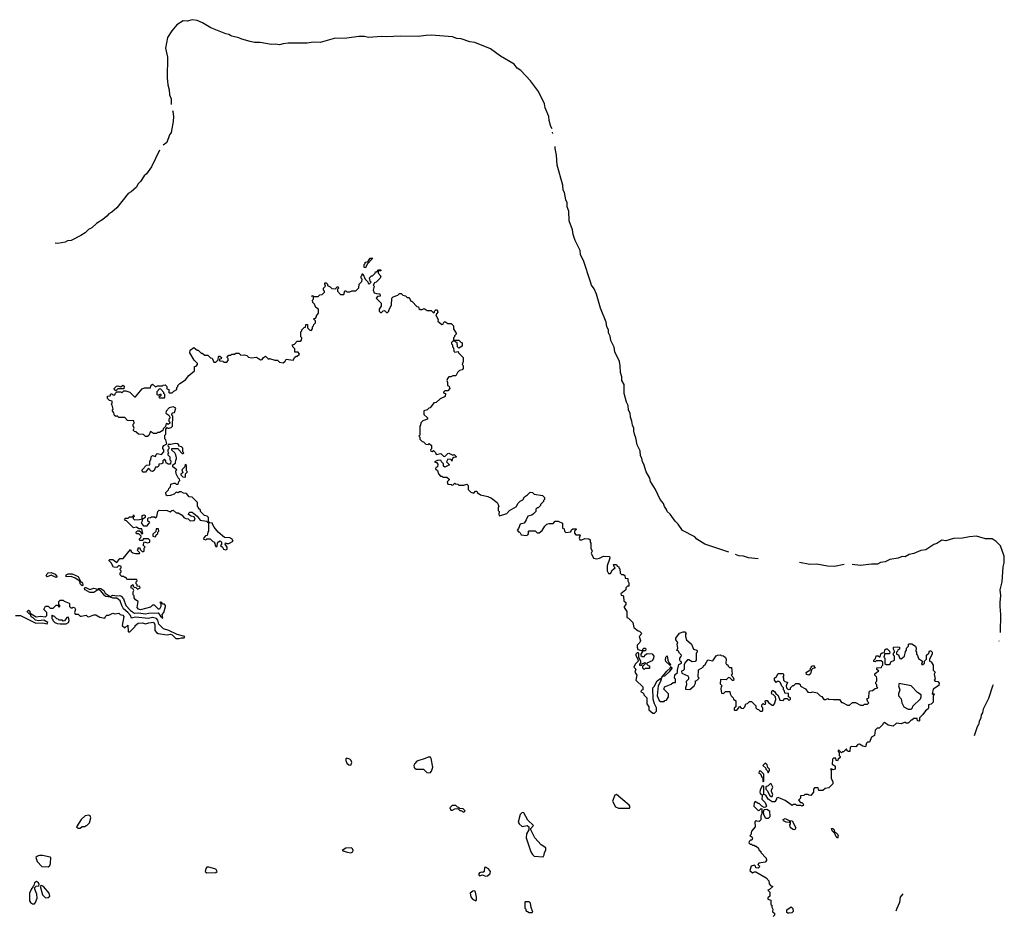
# Model space of a CAD drawing. Extents: x 2472589 to 2662339, y 701009 to 849030.
# Tile 304 of 406: x 2573966 to 2583896, y 795403 to 804432. Entities that reach past the tile are written whole.
import ezdxf

# ---------------------------------------------------------------- set-up
doc = ezdxf.new("R2010")
doc.units = 0

msp = doc.modelspace()

# ---------------------------------------------------------------- linework, layer by layer
at = {"layer": '0CON05XD'}
for points in [[(2579334.6, 803332.7), (2579322.2, 803355), (2579306.9, 803416.9), (2579302.6, 803455), (2579266.2, 803545), (2579260.3, 803585), (2579197, 803707), (2579117.2, 803817.2), (2579018.9, 803918.9), (2578984.6, 803944.6), (2578953, 803983), (2578815, 804064.3), (2578715, 804139.8), (2578555, 804202), (2578505, 804208.1), (2578419.8, 804239.8), (2578375, 804243.3), (2578329.8, 804259.8), (2578115, 804275.3), (2578065, 804272.9), (2577985, 804262.6), (2577805, 804264.8), (2577665, 804257.6), (2577615, 804264), (2577485, 804252.6), (2577445, 804262.2), (2577385, 804262.7), (2577265, 804245.2), (2577137, 804243), (2576995, 804202.6), (2576925, 804204.8), (2576865, 804195.3), (2576675, 804195.9), (2576625, 804190.2), (2576585, 804177.6), (2576545, 804184.5), (2576505, 804180.8), (2576392.1, 804202.1), (2576335, 804202.5), (2576291.9, 804211.9), (2576205, 804234.2), (2576175, 804249.7), (2576105, 804264.8), (2576091.1, 804273.3), (2576075.2, 804283.1), (2576045, 804288.9), (2575895, 804350.2), (2575810.8, 804400.8), (2575755, 804424), (2575705, 804431.9), (2575655, 804418.6), (2575615, 804418.9), (2575550.7, 804379.3), (2575499.8, 804320.2), (2575458.1, 804251.9), (2575438.3, 804145), (2575457.5, 804055), (2575454.8, 803844.8), (2575460.3, 803775), (2575473.4, 803725), (2575476, 803675), (2575493.4, 803635), (2575494.1, 803575.6)], [(2575506.5, 803517.7), (2575511.4, 803505), (2575516.4, 803455), (2575513.8, 803405), (2575493.7, 803295), (2575486, 803284.1), (2575478.3, 803271.9), (2575449.7, 803195), (2575412.1, 803167.6)], [(2579342.5, 803285.2), (2579340.3, 803298.6)], [(2575376.5, 803117.3), (2575295, 802949.5), (2575245, 802876.9), (2575222.3, 802857.7), (2575185, 802799.3), (2575158.8, 802775), (2575143.3, 802745), (2575089.6, 802695), (2575061.6, 802678.4), (2574945, 802536.7), (2574895, 802491.7), (2574864.8, 802475.2), (2574845, 802450), (2574805, 802419.1), (2574742.5, 802377.5), (2574694.6, 802335), (2574661.6, 802318.4), (2574625, 802282.5), (2574582, 802258), (2574485, 802206.7), (2574447.1, 802202.9), (2574425, 802189.5), (2574352.5, 802175), (2574323, 802180.3)], [(2581118.4, 799063.9), (2580875.6, 799145), (2580795, 799194.7), (2580775, 799217.1), (2580651.1, 799281.1), (2580607.4, 799347.4), (2580575, 799378), (2580526.5, 799446.5), (2580496.1, 799475), (2580490.6, 799495), (2580467.9, 799525), (2580458.6, 799555), (2580423.8, 799595), (2580379.5, 799695), (2580329.5, 799775), (2580320.6, 799810.6), (2580284.6, 799875.4), (2580261.2, 799951.2), (2580246.2, 799975), (2580241.8, 800011.8), (2580226.7, 800035), (2580223.2, 800085), (2580194.2, 800145), (2580181.6, 800215), (2580167.9, 800255), (2580158.4, 800285), (2580159.7, 800315), (2580145.3, 800345), (2580140.5, 800385), (2580125, 800424), (2580123.1, 800465), (2580106.3, 800495), (2580101.5, 800541.5), (2580086.2, 800575), (2580063.4, 800665), (2580061.6, 800755), (2580038.2, 800795), (2580040.3, 800830.3), (2580024.8, 800875), (2580023, 800943), (2580014.8, 800984.8), (2579969.2, 801085), (2579961.5, 801131.5), (2579927.6, 801197.6), (2579921.2, 801241.2), (2579905.3, 801275), (2579903.2, 801305), (2579886.2, 801335), (2579881.6, 801381.6), (2579822.1, 801525), (2579781.6, 801665), (2579758.7, 801718.7), (2579734.2, 801755), (2579718.8, 801798.8), (2579655.7, 801995.7), (2579622.5, 802065), (2579618.8, 802105), (2579568.4, 802205), (2579547.2, 802265), (2579542.6, 802315), (2579508.1, 802405), (2579502.9, 802502.9), (2579487.6, 802545), (2579487.2, 802587.2), (2579472.9, 802615), (2579460.2, 802690.2), (2579446.2, 802715), (2579442.2, 802762.2), (2579386.7, 802965), (2579381.4, 803065), (2579365.8, 803135), (2579365.5, 803154.4)], [(2577455, 801930), (2577440, 801935), (2577440, 801965), (2577450, 801975), (2577451.7, 801988.3), (2577478.3, 801991.7), (2577501.7, 802028.3), (2577528.3, 802028.3), (2577471.7, 801968.3), (2577455, 801930)], [(2576570, 800995), (2576585, 800980), (2576625, 800972.5), (2576645, 800990), (2576655, 801010), (2576725, 801000), (2576741.7, 801028.3), (2576755, 801040), (2576765, 801040), (2576788.3, 801061.7), (2576775, 801080), (2576741.7, 801081.7), (2576740, 801115), (2576720, 801135), (2576720, 801145), (2576710, 801155), (2576738.3, 801161.7), (2576765, 801190), (2576795, 801190), (2576808.3, 801201.7), (2576810, 801225), (2576800, 801235), (2576800, 801285), (2576810, 801295), (2576810, 801305), (2576835, 801330), (2576848.3, 801331.7), (2576851.7, 801358.3), (2576868.3, 801358.3), (2576870, 801325), (2576891.7, 801301.7), (2576905, 801300), (2576920, 801315), (2576920, 801335), (2576930, 801345), (2576931.7, 801358.3), (2576950, 801375), (2576950, 801395), (2576930, 801415), (2576948.3, 801421.7), (2576960, 801435), (2576960, 801445), (2576980, 801475), (2576980, 801515), (2576951.7, 801531.7), (2576940, 801565), (2576921.7, 801581.7), (2576920, 801605), (2576930, 801615), (2576930, 801640), (2576910, 801645), (2576925, 801650), (2576930, 801640), (2576975, 801642.5), (2576991.7, 801658.3), (2577015, 801660), (2577028.3, 801671.7), (2577040, 801685), (2577040, 801695), (2577030, 801705), (2577030, 801725), (2577050, 801745), (2577042.5, 801765), (2577045, 801780), (2577058.3, 801778.3), (2577070, 801765), (2577071.7, 801751.7), (2577098.3, 801738.3), (2577113, 801723), (2577155, 801720), (2577165, 801740), (2577178.3, 801738.3), (2577180, 801725), (2577170, 801715), (2577170, 801695), (2577201.7, 801661.7), (2577235, 801660), (2577245, 801700), (2577255, 801700), (2577265, 801690), (2577295, 801690), (2577315, 801700), (2577355, 801700), (2577385, 801730), (2577390, 801765), (2577417, 801793), (2577420, 801815), (2577410, 801825), (2577410, 801845), (2577420, 801855), (2577421.7, 801868.3), (2577428.3, 801868.3), (2577450, 801815), (2577478.3, 801788.3), (2577481.7, 801771.7), (2577495, 801770), (2577510, 801785), (2577500, 801795), (2577495, 801830), (2577515, 801850), (2577525, 801850), (2577550, 801875), (2577555, 801890), (2577568.3, 801891.7), (2577585, 801910), (2577605, 801910), (2577610, 801905), (2577605, 801900), (2577580, 801900), (2577580, 801875), (2577607, 801847), (2577602.5, 801825), (2577560, 801785), (2577545, 801780), (2577530, 801755), (2577540, 801745), (2577532.5, 801705), (2577540, 801680), (2577565, 801670), (2577597, 801667), (2577600, 801645), (2577575, 801640), (2577560, 801625), (2577598.3, 801588.3), (2577610, 801575), (2577610, 801545), (2577590, 801515), (2577590, 801495), (2577605, 801480), (2577615, 801480), (2577631.7, 801498.3), (2577645, 801500), (2577665, 801480), (2577675, 801480), (2577690, 801495), (2577690, 801505), (2577717.5, 801555), (2577720, 801625), (2577733, 801637), (2577780, 801655), (2577795, 801670), (2577815, 801672.5), (2577830, 801655), (2577857, 801647), (2577875, 801630), (2577895, 801630), (2577910, 801595), (2577925, 801590), (2577971.7, 801541.7), (2577988.3, 801538.3), (2577991.7, 801521.7), (2578005, 801510), (2578025, 801510), (2578045, 801520), (2578075, 801500), (2578115, 801500), (2578135, 801480), (2578148.3, 801481.7), (2578150, 801495), (2578161.7, 801508.3), (2578175, 801507.5), (2578182.5, 801485), (2578162.5, 801455), (2578187, 801407), (2578182.5, 801392.5), (2578225, 801360), (2578238.3, 801361.7), (2578240, 801375), (2578255, 801390), (2578285, 801370), (2578318.3, 801368.3), (2578340, 801345), (2578340, 801315), (2578370, 801265), (2578350, 801245), (2578350, 801235), (2578340, 801225), (2578341.7, 801201.7), (2578395, 801200), (2578415, 801180), (2578430, 801175), (2578428.3, 801141.7), (2578395, 801120), (2578380, 801135), (2578378.3, 801178.3), (2578365, 801180), (2578355, 801190), (2578335, 801190), (2578321.7, 801178.3), (2578320, 801165), (2578330, 801155), (2578330, 801135), (2578340, 801125), (2578345, 801090), (2578355, 801080), (2578388.3, 801088.3), (2578390, 801075), (2578440, 801025), (2578440, 800985), (2578430, 800955), (2578440, 800945), (2578440, 800915), (2578428.3, 800901.7), (2578400, 800895), (2578382.5, 800875), (2578365, 800840), (2578335, 800840), (2578315, 800830), (2578295, 800830), (2578280, 800815), (2578272.5, 800795), (2578280, 800775), (2578280, 800745), (2578295, 800740), (2578302.5, 800715), (2578285, 800690), (2578255, 800690), (2578241.7, 800678.3), (2578241.7, 800671.7), (2578260, 800665), (2578258.3, 800631.7), (2578205, 800610), (2578167, 800573), (2578141.7, 800568.3), (2578105, 800520), (2578093, 800517), (2578075, 800500), (2578041.7, 800488.3), (2578043, 800453), (2578078.3, 800418.3), (2578080, 800405), (2578031.7, 800388.3), (2578013, 800367), (2578010, 800345), (2578000, 800335), (2578000, 800245), (2577990, 800235), (2578000, 800225), (2578001.7, 800201.7), (2578025, 800180), (2578040, 800175), (2578061.7, 800151.7), (2578085, 800150), (2578095, 800160), (2578118.3, 800138.3), (2578120, 800105), (2578110, 800095), (2578111.7, 800081.7), (2578125, 800080), (2578138.3, 800088.3), (2578158.3, 800068.3), (2578165, 800050), (2578215, 800060), (2578241.7, 800031.7), (2578255, 800030), (2578285, 800060), (2578295, 800062.5), (2578333, 800043), (2578347, 800047), (2578368.3, 800028.3), (2578368.3, 800021.7), (2578345, 800020), (2578331.7, 800008.3), (2578325, 799980), (2578318.3, 799998.3), (2578285, 800000), (2578270, 799975), (2578300, 799945), (2578255, 799922.5), (2578241.7, 799931.7), (2578240, 799955), (2578220, 799975), (2578218.3, 799988.3), (2578185, 799990), (2578150, 799975), (2578168.3, 799968.3), (2578181.7, 799951.7), (2578180, 799925), (2578161.7, 799918.3), (2578160, 799905), (2578178.3, 799888.3), (2578190, 799855), (2578211.7, 799831.7), (2578225, 799830), (2578235, 799820), (2578275, 799820), (2578298.3, 799798.3), (2578298.3, 799791.7), (2578278.3, 799771.7), (2578285, 799750), (2578317.5, 799747.5), (2578325, 799740), (2578338.3, 799741.7), (2578355, 799760), (2578361.7, 799751.7), (2578385, 799750), (2578395, 799740), (2578445, 799740), (2578475, 799750), (2578490, 799735), (2578490, 799695), (2578515, 799670), (2578545, 799660), (2578561.7, 799678.3), (2578575, 799680), (2578580, 799665), (2578615, 799642.5), (2578686.4, 799626.4), (2578725, 799607.5), (2578780, 799565), (2578792.5, 799545), (2578797.5, 799522.5), (2578790, 799515), (2578790, 799485), (2578800, 799475), (2578797.5, 799445), (2578805, 799430), (2578880, 799455), (2578905, 799482.5), (2578976.4, 799523.6), (2578990, 799555), (2579015, 799577.5), (2579040, 799590), (2579057, 799623), (2579088.3, 799641.7), (2579115, 799670), (2579137, 799667), (2579155, 799650), (2579240, 799635), (2579260, 799615), (2579260, 799595), (2579250, 799585), (2579250, 799575), (2579230.7, 799559.3), (2579220, 799545), (2579220, 799535), (2579195, 799510), (2579185, 799510), (2579171.7, 799498.3), (2579170, 799475), (2579149.3, 799450.7), (2579131.7, 799438.3), (2579091.7, 799428.3), (2579075, 799390), (2579055, 799356.7), (2579012.5, 799345), (2578996.7, 799303.3), (2578982.5, 799285), (2578995, 799270), (2579005, 799270), (2579015, 799260), (2579025, 799240), (2579075, 799232.5), (2579090, 799240), (2579100, 799255), (2579092.5, 799265), (2579105, 799280), (2579165, 799277.5), (2579185, 799260), (2579205, 799260), (2579236.4, 799283.6), (2579263.6, 799326.4), (2579283.9, 799346.1), (2579305, 799352.5), (2579345, 799352.5), (2579365, 799377.5), (2579397, 799377), (2579440, 799355), (2579440, 799305), (2579458.3, 799298.3), (2579460, 799275), (2579473, 799263), (2579525, 799270), (2579531.7, 799288.3), (2579545, 799300), (2579575, 799300), (2579580, 799295), (2579560, 799275), (2579560, 799255), (2579575, 799240), (2579615, 799240), (2579620, 799235), (2579610, 799205), (2579615, 799190), (2579635, 799187.5), (2579665, 799202.5), (2579705, 799200), (2579718.3, 799188.3), (2579720, 799165), (2579727.5, 799155), (2579727.5, 799105), (2579740, 799075), (2579730, 799055), (2579752.5, 799005), (2579785, 798997.5), (2579815, 799002.5), (2579855, 799022.5), (2579915, 799020), (2579917.5, 799005), (2579892.5, 798925), (2579892.5, 798875), (2579905, 798850), (2579925, 798850), (2579943.6, 798886.4), (2579970, 798905), (2579960, 798915), (2579955, 798940), (2579985, 798940), (2579991.7, 798921.7), (2580010, 798915), (2580010, 798905), (2580020, 798895), (2580023, 798853), (2580035, 798840), (2580055, 798840), (2580068.3, 798828.3), (2580071.7, 798801.7), (2580098.3, 798798.3), (2580100, 798775), (2580110, 798755), (2580108.3, 798721.7), (2580095, 798720), (2580080, 798705), (2580080, 798685), (2580030, 798645), (2580031.7, 798631.7), (2580048.3, 798628.3), (2580057, 798617), (2580060, 798575), (2580080, 798555), (2580080, 798535), (2580063, 798517), (2580062.5, 798505), (2580090, 798465), (2580090, 798405), (2580105, 798400), (2580150, 798355), (2580160, 798305), (2580205, 798270), (2580218.3, 798268.3), (2580240, 798245), (2580212.5, 798215), (2580227.5, 798175), (2580220, 798155), (2580193, 798127), (2580192.5, 798105), (2580201.7, 798081.7)], [(2575135, 798582.5), (2575120, 798605), (2575120, 798625), (2575110, 798635), (2575110, 798665), (2575117.5, 798677.5), (2575108.3, 798698.3), (2575091.7, 798701.7), (2575090, 798725), (2575108.3, 798738.3), (2575111.7, 798721.7), (2575121.7, 798711.7), (2575138.3, 798708.3), (2575155, 798690), (2575180, 798705), (2575177, 798717), (2575151.7, 798721.7), (2575150, 798735), (2575140, 798745), (2575140, 798765), (2575150, 798775), (2575148.3, 798788.3), (2575055, 798790), (2575035, 798810), (2575025, 798810), (2575015, 798820), (2574995, 798820), (2574980, 798835), (2574980, 798855), (2574990, 798865), (2574990, 798875), (2574980, 798885), (2574980, 798895), (2574990, 798905), (2574988.3, 798918.3), (2574965, 798930), (2574945, 798910), (2574911.7, 798911.7), (2574890, 798955), (2574870, 798975), (2574870, 798985), (2574875, 798990), (2574905, 798990), (2574945, 798960), (2574975, 799000), (2575008.3, 799001.7), (2575085, 799090), (2575091.7, 799071.7), (2575108.3, 799058.3), (2575135, 799050), (2575175, 799050), (2575178.3, 799058.3), (2575150, 799085), (2575160, 799095), (2575161.7, 799108.3), (2575178.3, 799108.3), (2575181.7, 799091.7), (2575201.7, 799071.7), (2575215, 799070), (2575220, 799075), (2575220, 799105), (2575230, 799115), (2575210, 799135), (2575221.7, 799168.3), (2575255, 799157.5), (2575280, 799165), (2575280, 799185), (2575265, 799200), (2575210, 799200), (2575208.3, 799181.7), (2575181.7, 799181.7), (2575170, 799195), (2575188.3, 799211.7), (2575190, 799225), (2575168.3, 799248.3), (2575145, 799250), (2575140, 799265), (2575155, 799280), (2575175, 799280), (2575188.3, 799268.3), (2575191.7, 799251.7), (2575208.3, 799251.7), (2575198.3, 799298.3), (2575168.3, 799298.3), (2575145, 799317.5), (2575115, 799310), (2575045, 799380), (2575031.7, 799381.7), (2575021.7, 799398.3), (2575033, 799407), (2575061.7, 799408.3), (2575075, 799420), (2575110, 799420), (2575115, 799440), (2575120, 799425), (2575110, 799420), (2575110, 799405), (2575125, 799390), (2575175, 799392.5), (2575200, 799400), (2575200, 799435), (2575221.7, 799441.7), (2575230, 799435), (2575230, 799415), (2575215, 799400), (2575200, 799400), (2575200, 799375), (2575192.5, 799355), (2575215, 799330), (2575251.7, 799328.3), (2575280, 799365), (2575260, 799375), (2575260, 799405), (2575265, 799410), (2575287, 799413), (2575295, 799420), (2575325, 799420), (2575338.3, 799411.7), (2575350, 799425), (2575360, 799475), (2575373, 799487), (2575455, 799482.5), (2575485, 799470), (2575500, 799485), (2575515, 799486.7), (2575545, 799460), (2575565, 799460), (2575605, 799437.5), (2575620, 799415), (2575643, 799403), (2575665, 799400), (2575685, 799380), (2575727, 799383), (2575737.5, 799395), (2575725, 799420), (2575695, 799427.5), (2575670, 799445), (2575671.7, 799458.3), (2575683, 799467), (2575706.4, 799466.4), (2575756.4, 799426.4), (2575785, 799387.5), (2575850, 799375), (2575870, 799355), (2575870, 799275), (2575863, 799267), (2575858.3, 799231.7), (2575841.7, 799228.3), (2575821.7, 799208.3), (2575820, 799195), (2575845, 799190), (2575855, 799200), (2575888.3, 799198.3), (2575915, 799170), (2575930, 799165), (2575930, 799155), (2575940, 799145), (2575933, 799133), (2575945, 799120), (2575958.3, 799121.7), (2575960, 799155), (2575970.7, 799169.3), (2575987, 799177), (2576000, 799165), (2576000, 799145), (2575991.7, 799131.7), (2576010, 799115), (2576020, 799095), (2576045, 799087.5), (2576060, 799095), (2576060, 799115), (2576040, 799145), (2576041.7, 799158.3), (2576055, 799150), (2576075, 799150), (2576120, 799175), (2576105, 799200), (2576085, 799210), (2576031.7, 799211.7), (2575967, 799267), (2575927.5, 799315), (2575910, 799345), (2575910, 799355), (2575885, 799360), (2575871.7, 799371.7), (2575870, 799415), (2575857, 799427), (2575830, 799435), (2575790, 799475), (2575788.3, 799488.3), (2575770, 799505), (2575770, 799515), (2575760, 799525), (2575760, 799565), (2575705, 799620), (2575675, 799622.5), (2575650, 799655), (2575618.3, 799658.3), (2575595, 799672.5), (2575578.3, 799671.7), (2575565, 799662.5), (2575545, 799670), (2575525, 799650), (2575486.4, 799633.6), (2575455, 799633.3), (2575445, 799640), (2575440, 799665), (2575468.3, 799691.7), (2575470, 799705), (2575487.5, 799722.5), (2575491.7, 799748.3), (2575525, 799760), (2575535, 799760), (2575545, 799750), (2575565, 799750), (2575570, 799775), (2575580, 799785), (2575578.3, 799798.3), (2575563, 799813), (2575543.6, 799853.6), (2575542.5, 799885), (2575550, 799895), (2575510, 799925), (2575510, 799945), (2575538.3, 799961.7), (2575540, 799995), (2575547.5, 800002.5), (2575547.5, 800015), (2575542.5, 800045), (2575532.5, 800065), (2575501.7, 800091.7), (2575501.7, 800108.3), (2575565, 800110), (2575570, 800095), (2575605, 800060), (2575615, 800060), (2575620, 800065), (2575610, 800075), (2575611.7, 800111.7), (2575597, 800127), (2575571.7, 800131.7), (2575570, 800145), (2575557, 800157), (2575535, 800160), (2575491.7, 800148.3), (2575465, 800150), (2575460, 800135), (2575470, 800125), (2575470, 800105), (2575460, 800095), (2575460, 800075), (2575470, 800065), (2575460, 800055), (2575460, 800045), (2575480, 800025), (2575480, 799995), (2575490, 799985), (2575488.3, 799951.7), (2575465, 799950), (2575458.3, 799958.3), (2575445, 799960), (2575440, 799985), (2575425, 800000), (2575410, 799985), (2575408.3, 799961.7), (2575397, 799953), (2575370, 799950), (2575370, 799935), (2575355, 799920), (2575335, 799920), (2575323, 799887), (2575305, 799877.5), (2575291.7, 799881.7), (2575265, 799910), (2575235, 799870), (2575211.7, 799871.7), (2575200, 799885), (2575200, 799895), (2575245, 799940), (2575280, 799945), (2575280, 799985), (2575290, 799995), (2575292.5, 800025), (2575305, 800040), (2575335, 800030), (2575341.7, 800048.3), (2575353, 800057), (2575395, 800050), (2575420, 800075), (2575420, 800095), (2575408.3, 800108.3), (2575408.3, 800121.7), (2575420.7, 800139.3), (2575450, 800155), (2575440, 800195), (2575430, 800205), (2575430, 800245), (2575440, 800255), (2575440, 800305), (2575455, 800320), (2575462.5, 800312.5), (2575475, 800312.5), (2575495, 800320), (2575507, 800333), (2575510, 800435), (2575500, 800445), (2575500, 800455), (2575511.7, 800468.3), (2575527, 800473), (2575540, 800515), (2575535, 800520), (2575515, 800527.5), (2575475, 800520), (2575442.5, 800485), (2575440, 800465), (2575470, 800445), (2575480, 800425), (2575480, 800415), (2575470, 800405), (2575470, 800385), (2575480, 800375), (2575480, 800365), (2575465, 800350), (2575458.3, 800358.3), (2575445, 800360), (2575438.3, 800331.7), (2575411.7, 800308.3), (2575408.3, 800291.7), (2575375, 800270), (2575355, 800270), (2575345, 800260), (2575315, 800260), (2575285, 800280), (2575268.3, 800241.7), (2575255, 800230), (2575235, 800230), (2575215, 800250), (2575165, 800252.5), (2575138.3, 800278.3), (2575125, 800280), (2575110, 800295), (2575120, 800315), (2575111.7, 800338.3), (2575110, 800355), (2575120, 800365), (2575118.3, 800388.3), (2575055, 800390), (2575025, 800420), (2574965, 800420), (2574948.3, 800438.3), (2574935, 800430), (2574921.7, 800441.7), (2574917, 800467), (2574900, 800495), (2574907.5, 800505), (2574900, 800545), (2574890, 800555), (2574900, 800565), (2574900, 800585), (2574871.7, 800591.7), (2574851.7, 800611.7), (2574851.7, 800638.3), (2574880, 800640), (2574885, 800660), (2574895, 800660), (2574905, 800650), (2574925, 800650), (2574931.7, 800668.3), (2574945, 800680), (2574985, 800680), (2574995, 800670), (2575015, 800690), (2575035, 800690), (2575078.3, 800678.3), (2575125, 800630), (2575135, 800630), (2575200.7, 800709.3), (2575225, 800720), (2575285, 800720), (2575291.7, 800748.3), (2575305, 800757.5), (2575335, 800730), (2575355, 800740), (2575405, 800740), (2575413, 800747), (2575435, 800750), (2575450, 800735), (2575451.7, 800711.7), (2575470, 800705), (2575470, 800675), (2575475, 800670), (2575505, 800670), (2575521.7, 800688.3), (2575550, 800705), (2575550, 800725), (2575560, 800735), (2575560, 800745), (2575580, 800765), (2575639.3, 800800.7), (2575672.5, 800845), (2575728.3, 800891.7), (2575730, 800935), (2575745, 800940), (2575760, 800955), (2575760, 800965), (2575725, 801000), (2575682.5, 801075), (2575685, 801100), (2575723, 801127), (2575755, 801100), (2575765, 801100), (2575795, 801070), (2575805, 801070), (2575835, 801050), (2575865, 801050), (2575891.7, 801021.7), (2575908.3, 801018.3), (2575925, 800980), (2575945, 800980), (2575968.3, 801001.7), (2575970, 801035), (2575975, 801040), (2575985, 801040), (2576000, 801025), (2575998.3, 801011.7), (2575981.7, 801008.3), (2575981.7, 800991.7), (2576015, 800990), (2576025, 800980), (2576055, 800980), (2576070, 800995), (2576070, 801015), (2576060, 801025), (2576061.7, 801038.3), (2576075, 801050), (2576095, 801050), (2576105, 801060), (2576131.7, 801061.7), (2576145, 801070), (2576175, 801070), (2576195, 801050), (2576235, 801052.5), (2576257, 801047), (2576275, 801030), (2576305, 801022.5), (2576355, 801030), (2576395, 801002.5), (2576410, 801005), (2576423.6, 801026.4), (2576445, 801040), (2576475, 801010), (2576485, 801017.5), (2576538.3, 800998.3), (2576565, 801000), (2576570, 800995)], [(2574935, 800690), (2574921.7, 800701.7), (2574920, 800715), (2574943, 800737), (2574955, 800740), (2574985, 800730), (2575005, 800746.7), (2575018.3, 800738.3), (2575015, 800710), (2574955, 800710), (2574935, 800690)], [(2575425, 800620), (2575430, 800625), (2575430, 800655), (2575420, 800665), (2575420, 800675), (2575388.3, 800708.3), (2575375, 800710), (2575348.3, 800681.7), (2575350, 800655), (2575355, 800650), (2575375, 800650), (2575385, 800660), (2575390, 800655), (2575388.3, 800641.7), (2575370, 800625), (2575375, 800620), (2575425, 800620)], [(2575635, 799820), (2575640, 799825), (2575640, 799855), (2575660, 799875), (2575650, 799885), (2575647, 799937), (2575635, 799947.5), (2575628.3, 799921.7), (2575600, 799895), (2575610, 799865), (2575590, 799855), (2575590, 799845), (2575610, 799825), (2575635, 799820)], [(2575335, 799220), (2575341.7, 799238.3), (2575358.3, 799251.7), (2575360, 799265), (2575370, 799275), (2575365, 799300), (2575341.7, 799298.3), (2575338.3, 799271.7), (2575310, 799245), (2575310, 799225), (2575335, 799220)], [(2583858.8, 798254.6), (2583862.5, 798435), (2583852.8, 798515), (2583855.4, 798555.4), (2583862.5, 798625.7), (2583853.1, 798685), (2583874.2, 798765), (2583885.8, 798915), (2583894.2, 798955), (2583895.9, 799025), (2583857.3, 799127.3), (2583813.1, 799173.1), (2583775, 799196.9), (2583705, 799198.4), (2583615, 799224.3), (2583545, 799218.4), (2583475, 799204.2), (2583385, 799201.6), (2583305, 799178.4), (2583265, 799185.9), (2583215, 799150.2), (2583185, 799139.8), (2583105, 799086.9), (2583055, 799079.8), (2582985, 799049.8), (2582935, 799039.2), (2582895, 799017.8), (2582865, 799019.2), (2582825, 799003.5), (2582741, 798989), (2582695, 798965.8), (2582648.9, 798961.1), (2582616.3, 798943.7), (2582555, 798944), (2582445, 798928.4), (2582360.7, 798941.2)], [(2581415, 798996.6), (2581315, 799005.2), (2581265, 799022.7), (2581217.3, 799027.3), (2581183.9, 799040)], [(2582281.8, 798941.2), (2582185, 798921), (2582114.5, 798924.5), (2582005, 798942.2), (2581935, 798940.3), (2581831.5, 798958.4)], [(2574335, 798810), (2574285, 798830.6), (2574245, 798815.8), (2574232.5, 798825), (2574242.5, 798845), (2574255, 798854.3), (2574285, 798859.4), (2574325, 798842), (2574342.5, 798815), (2574335, 798810)], [(2574595, 798726.2), (2574575, 798743.3), (2574571.7, 798771.7), (2574525, 798802.5), (2574485, 798820), (2574433.8, 798813.8), (2574434.2, 798835), (2574454.5, 798845.5), (2574495, 798847.1), (2574555, 798819.2), (2574580, 798770), (2574598.1, 798755), (2574603.8, 798735), (2574595, 798726.2)], [(2573923.6, 798426.4), (2573975, 798426.7), (2574128.3, 798348.3), (2574195, 798352.5), (2574245, 798340), (2574250, 798355), (2574209.3, 798379.3), (2574157.5, 798372.5), (2574125, 798377.5), (2574103, 798403), (2574083.6, 798413.6), (2574077.5, 798427.5), (2574045, 798460), (2574042.5, 798467.5), (2574055, 798480), (2574068.3, 798468.3), (2574070, 798455), (2574081.7, 798441.7), (2574133, 798413), (2574175, 798420), (2574225, 798412.5), (2574240, 798425), (2574240, 798455), (2574210, 798485), (2574225, 798520), (2574255, 798520), (2574275, 798500), (2574305, 798500), (2574335, 798530), (2574348.3, 798528.3), (2574365, 798510), (2574370, 798515), (2574370, 798525), (2574360, 798535), (2574361.7, 798568.3), (2574375, 798580), (2574405, 798580), (2574415, 798570), (2574465, 798550), (2574470, 798545), (2574470, 798515), (2574483, 798503), (2574497, 798503), (2574505, 798510), (2574520, 798505), (2574527.5, 798485), (2574520, 798455), (2574525, 798440), (2574555, 798440), (2574575, 798420), (2574585, 798417.5), (2574635, 798427.5), (2574650, 798415), (2574665, 798413.3), (2574715, 798432.5), (2574735, 798432.5), (2574775, 798410), (2574825, 798400), (2574830, 798415), (2574845, 798430), (2574865, 798430), (2574905, 798450), (2574925, 798442.5), (2574965, 798447.5), (2574980, 798435), (2575005, 798427.5), (2575017.5, 798415), (2575000, 798325), (2575025, 798300), (2575058.3, 798328.3), (2575060, 798265), (2575065, 798260), (2575078.3, 798261.7), (2575130, 798315), (2575130, 798325), (2575161.2, 798348.8), (2575205, 798352.5), (2575235, 798342.5), (2575267, 798353), (2575315, 798357.5), (2575327.5, 798335), (2575330, 798275), (2575345, 798252.5), (2575363.6, 798243.6), (2575455, 798230), (2575487, 798237), (2575505, 798230), (2575540, 798195), (2575575, 798192.5), (2575598.3, 798201.7), (2575625, 798200), (2575630, 798215), (2575553, 798233), (2575470, 798275), (2575415, 798290), (2575369.5, 798339.5), (2575359.5, 798379.5), (2575347.5, 798395), (2575305, 798406.2), (2575265, 798396.2), (2575135, 798408), (2575095, 798400), (2575083.3, 798425), (2575057.1, 798457.1), (2575012.2, 798492.2), (2574995, 798526.7), (2574980, 798575), (2574945, 798601.2), (2574905, 798598.8), (2574881.7, 798611.7), (2574835, 798617.5), (2574823.6, 798623.6), (2574784.2, 798674.2), (2574765, 798683.8), (2574755, 798683.3), (2574715, 798658.8), (2574675, 798658), (2574628, 798685), (2574620.8, 798695), (2574625, 798710), (2574675, 798689.2), (2574715, 798700.6), (2574755, 798690), (2574765, 798696.7), (2574785, 798696.2), (2574815, 798676.7), (2574829.5, 798649.5), (2574878.3, 798618.3), (2574905, 798630), (2574945, 798623.3), (2574975, 798628.6), (2574991.1, 798621.1), (2575014, 798595), (2575035, 798526.2), (2575083.3, 798475), (2575125, 798448.8), (2575165, 798452), (2575235, 798441.2), (2575265, 798448.8), (2575362.5, 798452.5), (2575385, 798420), (2575410, 798400), (2575402.5, 798435), (2575420, 798455), (2575437.5, 798515), (2575437, 798527), (2575425, 798540), (2575405, 798540), (2575400, 798555), (2575385, 798560), (2575380, 798555), (2575390, 798545), (2575390, 798515), (2575375, 798490), (2575365, 798490), (2575325, 798530), (2575305, 798530), (2575285, 798510), (2575185, 798482.5), (2575165, 798490), (2575150, 798505), (2575160, 798565), (2575135, 798582.5)], [(2574375, 798340), (2574435, 798342.5), (2574457.5, 798355), (2574466.4, 798373.6), (2574458.3, 798408.3), (2574440, 798405), (2574418.3, 798371.7), (2574405, 798370), (2574397, 798377), (2574365, 798380), (2574355, 798390), (2574341.7, 798391.7), (2574315, 798420), (2574305, 798420), (2574295, 798430), (2574290, 798425), (2574290, 798395), (2574300, 798385), (2574300, 798375), (2574320, 798355), (2574343.6, 798343.6), (2574375, 798340)], [(2580201.7, 798081.7), (2580250, 798070), (2580250, 798085), (2580260, 798095), (2580277.5, 798095), (2580280, 798075), (2580275, 798070), (2580250, 798070), (2580230, 798035), (2580231.7, 798021.7), (2580243, 798013), (2580268.3, 798011.7), (2580270, 798025), (2580295, 798042.5), (2580345, 798040), (2580362.5, 798015), (2580358.8, 797991.2), (2580345, 797970), (2580290, 797945), (2580290, 797935), (2580305, 797920), (2580318.3, 797918.3), (2580318.3, 797891.7), (2580275, 797890), (2580265, 797880), (2580250, 797895), (2580250, 797915), (2580280, 797945), (2580265, 797950), (2580258.3, 797941.7), (2580241.7, 797938.3), (2580238.3, 797921.7), (2580221.7, 797921.7), (2580220, 797935), (2580231.7, 797948.3), (2580231.7, 797961.7), (2580210, 798005), (2580210, 798045), (2580205, 798050), (2580191.7, 798048.3), (2580180, 798035), (2580180, 798025), (2580201.7, 797981.7), (2580202.5, 797965), (2580172.5, 797935), (2580160, 797905), (2580180, 797885), (2580170, 797855), (2580190, 797825), (2580180, 797775), (2580250, 797705), (2580250, 797675), (2580235, 797670), (2580230, 797655), (2580248.3, 797648.3), (2580260, 797635), (2580260, 797625), (2580290, 797595), (2580292.5, 797535), (2580310, 797505), (2580310, 797475), (2580351.7, 797441.7), (2580368.3, 797441.7), (2580388.3, 797461.7), (2580390, 797495), (2580367.5, 797535), (2580353.6, 797583.6), (2580350, 797695), (2580365, 797710), (2580394.2, 797765.8), (2580438.3, 797798.3), (2580428.8, 797761.2), (2580406.2, 797715), (2580396.7, 797615), (2580415, 797570), (2580428.3, 797558.3), (2580465, 797560), (2580471.7, 797568.3), (2580488.3, 797571.7), (2580510, 797605), (2580510, 797635), (2580460, 797685), (2580470, 797695), (2580470, 797705), (2580537, 797733), (2580555, 797750), (2580578.3, 797751.7), (2580580, 797785), (2580570, 797795), (2580573.3, 797826.7), (2580600, 797850), (2580600, 797875), (2580615, 797930), (2580640, 797945), (2580640, 797960), (2580631.7, 797961.7), (2580622.5, 797975), (2580623, 797997), (2580638.3, 798011.7), (2580640, 798025), (2580620, 798045), (2580608.3, 798068.3), (2580593.6, 798073.6), (2580602.5, 798095), (2580597.5, 798135), (2580602.5, 798155), (2580585, 798180), (2580583.6, 798196.4), (2580621.7, 798248.3), (2580658.3, 798261.7), (2580675, 798260), (2580687.5, 798245), (2580680, 798235), (2580680, 798215), (2580691.7, 798181.7), (2580740, 798135), (2580760, 798085), (2580795, 798077.5), (2580800, 798065), (2580800, 798055), (2580790, 798045), (2580787.5, 797975), (2580779.3, 797960.7), (2580748.3, 797958.3), (2580715, 797980), (2580701.7, 797978.3), (2580680, 797955), (2580668.3, 797931.7), (2580667.5, 797882.5), (2580658.3, 797871.7), (2580640, 797865), (2580642.5, 797842.5), (2580705, 797817.5), (2580712.5, 797805), (2580710, 797785), (2580688.3, 797761.7), (2580690, 797725), (2580680, 797695), (2580681.7, 797681.7), (2580725, 797680), (2580767.5, 797715), (2580780, 797745), (2580781.7, 797768.3), (2580795, 797770), (2580820, 797795), (2580810, 797805), (2580813, 797877), (2580860, 797905), (2580861.7, 797918.3), (2580878.3, 797931.7), (2580905, 797980), (2580955, 797970), (2580991.7, 798018.3), (2581005, 798026.7), (2581035, 798030), (2581041.7, 798021.7), (2581065, 798017.5), (2581085, 798002.5), (2581092.5, 797985), (2581087.5, 797945), (2581095, 797930), (2581105, 797930), (2581110, 797915), (2581125, 797900), (2581145, 797900), (2581150, 797835), (2581140, 797825), (2581158.3, 797808.3), (2581167.5, 797785), (2581165, 797770), (2581155, 797770), (2581128.3, 797798.3), (2581115, 797800), (2581091.7, 797778.3), (2581035, 797780), (2581030, 797735), (2581050, 797715), (2581040, 797705), (2581037.5, 797685), (2581043, 797643), (2581065, 797640), (2581085, 797660), (2581128.3, 797658.3), (2581130, 797635), (2581140, 797615), (2581160, 797595), (2581163.3, 797583.3), (2581190, 797565), (2581190, 797505), (2581171.7, 797491.7), (2581170, 797475), (2581175, 797470), (2581198.3, 797471.7), (2581220, 797495), (2581225, 797510), (2581241.7, 797491.7), (2581261.7, 797488.3), (2581280, 797505), (2581290, 797535), (2581305, 797540), (2581325, 797560), (2581345, 797557.5), (2581363, 797543), (2581390, 797515), (2581390, 797495), (2581405, 797480), (2581418.3, 797478.3), (2581435, 797460), (2581455, 797460), (2581460, 797465), (2581460, 797495), (2581450, 797505), (2581450, 797525), (2581465, 797540), (2581475, 797530), (2581488.3, 797531.7), (2581490, 797545), (2581480, 797555), (2581491.7, 797568.3), (2581505, 797570), (2581517, 797547), (2581555, 797520), (2581568.3, 797521.7), (2581577.5, 797535), (2581591.7, 797578.3), (2581590, 797605), (2581565, 797630), (2581551.7, 797631.7), (2581547.5, 797645), (2581555, 797670), (2581565, 797670), (2581579.3, 797659.3), (2581590.7, 797640.7), (2581615, 797620), (2581631.7, 797571.7), (2581665, 797570), (2581681.7, 797588.3), (2581705, 797590), (2581725, 797570), (2581738.3, 797581.7), (2581740, 797595), (2581720, 797605), (2581718.3, 797638.3), (2581681.7, 797641.7), (2581680, 797665), (2581670, 797675), (2581670, 797695), (2581651.7, 797711.7), (2581638.3, 797748.3), (2581625, 797760), (2581605, 797760), (2581595, 797750), (2581577.5, 797775), (2581580, 797795), (2581598.3, 797811.7), (2581615, 797840), (2581665, 797840), (2581670, 797835), (2581670, 797815), (2581662.5, 797805), (2581670, 797795), (2581670, 797775), (2581681.7, 797761.7), (2581710, 797755), (2581697.5, 797715), (2581700, 797695), (2581715, 797680), (2581738.3, 797681.7), (2581740, 797695), (2581751.7, 797708.3), (2581761.7, 797718.3), (2581775, 797720), (2581795, 797740), (2581825, 797740), (2581838.3, 797728.3), (2581841.7, 797711.7), (2581890, 797685), (2581915, 797652.5), (2581945, 797650), (2581965, 797657.5), (2582007, 797647), (2582040, 797615), (2582055, 797610), (2582075, 797580), (2582095, 797580), (2582115, 797590), (2582125, 797582.5), (2582175, 797577.5), (2582235, 797580), (2582255, 797550), (2582265, 797550), (2582315, 797520), (2582335, 797520), (2582365, 797550), (2582395, 797550), (2582445, 797520), (2582475, 797520), (2582485, 797530), (2582515, 797530), (2582530, 797545), (2582520, 797555), (2582510, 797585), (2582530, 797595), (2582533, 797657), (2582543, 797667), (2582565, 797670), (2582595, 797690), (2582620, 797695), (2582610, 797705), (2582610, 797725), (2582600, 797735), (2582600, 797755), (2582610, 797765), (2582610, 797795), (2582607, 797807), (2582590, 797825), (2582591.7, 797838.3), (2582610, 797855), (2582630, 797865), (2582611.7, 797881.7), (2582611.7, 797898.3), (2582658.3, 797901.7), (2582660, 797915), (2582670, 797925), (2582670, 797955), (2582655, 797970), (2582605, 797970), (2582595, 797960), (2582581.7, 797961.7), (2582580, 797975), (2582597.5, 797992.5), (2582605, 798020), (2582625, 798020), (2582635, 798010), (2582645, 798010), (2582651.7, 798038.3), (2582665, 798050), (2582688.3, 798051.7), (2582691.7, 798078.3), (2582705, 798090), (2582715, 798090), (2582737, 798067), (2582740, 798045), (2582735, 798040), (2582691.7, 798038.3), (2582680, 798005), (2582690, 797995), (2582691.7, 797941.7), (2582705, 797930), (2582735, 797930), (2582748.3, 797941.7), (2582751.7, 797958.3), (2582790, 797975), (2582790, 798015), (2582780, 798025), (2582780, 798045), (2582790, 798055), (2582790, 798065), (2582777.5, 798085), (2582780, 798105), (2582815, 798110), (2582837.5, 798105), (2582840, 798085), (2582821.7, 798078.3), (2582820, 798065), (2582810, 798055), (2582810, 798035), (2582828.3, 798028.3), (2582841.7, 797991.7), (2582855, 797990), (2582890, 798015), (2582898.3, 798061.7), (2582910, 798075), (2582910, 798095), (2582930, 798115), (2582930, 798135), (2582935, 798140), (2582965, 798140), (2583000, 798115), (2583007.5, 798095), (2583002.5, 798065), (2583010, 798055), (2583010, 798035), (2583021.7, 798021.7), (2583031.7, 797991.7), (2583070, 797965), (2583060, 797935), (2583065, 797930), (2583075, 797930), (2583090, 797945), (2583090, 797965), (2583110, 797985), (2583112.5, 798025), (2583133.6, 798046.4), (2583141.7, 798068.3), (2583155, 798070), (2583170, 798055), (2583170, 798035), (2583140, 797985), (2583140, 797965), (2583158.3, 797958.3), (2583180, 797925), (2583180, 797875), (2583197.5, 797855), (2583190, 797835), (2583197.5, 797782.5), (2583190, 797775), (2583203, 797763), (2583225, 797760), (2583237.5, 797745), (2583235, 797720), (2583178.3, 797681.7), (2583170, 797635), (2583175, 797630), (2583185, 797640), (2583190, 797625), (2583180, 797615), (2583177, 797553), (2583157, 797533), (2583130, 797525), (2583132.5, 797495), (2583127, 797483), (2583102.5, 797465), (2583075, 797427.5), (2583040, 797395), (2583040, 797365), (2583035, 797360), (2583020, 797365), (2583018.3, 797388.3), (2582985, 797387.5), (2582965, 797370), (2582955, 797370), (2582925, 797340), (2582905, 797340), (2582895, 797350), (2582855, 797333.8), (2582808.3, 797341.7), (2582775, 797310), (2582725, 797320), (2582687, 797347), (2582680, 797345)], [(2583844.6, 798165.5), (2583845.2, 798169.5)], [(2580525, 797922.5), (2580483.1, 797963.1), (2580478.8, 797975), (2580484, 798005), (2580495, 798020), (2580503.9, 797973.9), (2580513, 797953), (2580530, 797935), (2580525, 797922.5)], [(2580445, 797802.5), (2580440, 797805), (2580450, 797810), (2580493.3, 797865), (2580527, 797893), (2580535, 797910), (2580542.5, 797895), (2580515, 797857.5), (2580467.5, 797815), (2580450, 797810), (2580445, 797802.5)], [(2581925, 797822.5), (2581900.7, 797830.7), (2581898.3, 797851.7), (2581921.7, 797868.3), (2581938.3, 797871.7), (2581940, 797895), (2581950, 797905), (2581950, 797915), (2581971.7, 797921.7), (2581990, 797895), (2581965, 797890), (2581951.7, 797878.3), (2581941.7, 797838.3), (2581925, 797822.5)], [(2582955, 797480), (2582970, 797495), (2582975, 797510), (2583050, 797585), (2583057.5, 797605), (2583057, 797627), (2583020.7, 797650.7), (2582957, 797717), (2582835, 797740), (2582830, 797715), (2582842.5, 797675), (2582830, 797635), (2582830, 797615), (2582857, 797587), (2582862.5, 797545), (2582883.6, 797503.6), (2582925, 797482.5), (2582955, 797480)], [(2583594.3, 797216.4), (2583625.3, 797305), (2583639.7, 797329.9), (2583640.9, 797332.8), (2583644.8, 797365.2), (2583662.7, 797395), (2583665.3, 797425), (2583678.1, 797445), (2583684.5, 797485.5), (2583739.5, 797590.5), (2583779.7, 797715), (2583786.4, 797728.6)], [(2582680, 797345), (2582670, 797335), (2582670, 797325), (2582635, 797290), (2582615, 797290), (2582595, 797270), (2582587.5, 797215), (2582555, 797200), (2582535, 797150), (2582515, 797150), (2582505, 797140), (2582497, 797103), (2582468.3, 797108.3), (2582435, 797130), (2582420, 797125), (2582397, 797103), (2582350, 797105), (2582340, 797095), (2582337, 797053), (2582323, 797053), (2582311.7, 797061.7), (2582305, 797080), (2582275, 797050), (2582265, 797050), (2582255, 797040), (2582228.3, 797068.3), (2582220, 797065), (2582220, 797055), (2582230, 797045), (2582230, 797015), (2582240, 797005), (2582240, 796995), (2582221.7, 796978.3), (2582215, 796960), (2582200, 796965), (2582197.5, 796987.5), (2582175, 796987.5), (2582161.7, 796978.3), (2582160, 796925), (2582175, 796920), (2582190, 796905), (2582190, 796875), (2582165, 796870), (2582155, 796880), (2582142.5, 796877.5), (2582150, 796865), (2582150, 796785), (2582167, 796747), (2582165, 796730), (2582125, 796687.5), (2582088.3, 796681.7), (2582065, 796660), (2582025, 796660), (2582018.3, 796688.3), (2581981.7, 796688.3), (2581970, 796675), (2581970, 796645), (2581945, 796610), (2581923, 796613), (2581915, 796620), (2581885, 796620), (2581875, 796610), (2581841.7, 796608.3), (2581840, 796585), (2581820, 796565), (2581841.7, 796541.7), (2581855, 796540), (2581868.3, 796528.3), (2581870, 796515), (2581858.3, 796501.7), (2581845, 796510), (2581805, 796510), (2581795, 796520), (2581765, 796520), (2581755, 796510), (2581685, 796560), (2581615, 796590), (2581600, 796585), (2581600, 796575), (2581583, 796547), (2581555, 796547.5), (2581513.6, 796573.6), (2581490, 796615), (2581471.7, 796621.7), (2581470, 796705), (2581455, 796710), (2581432.5, 796665), (2581430, 796645), (2581435, 796630), (2581460, 796615), (2581452.5, 796607.5), (2581450, 796575), (2581485, 796540), (2581497.5, 796505), (2581488.3, 796491.7), (2581475, 796490), (2581451.7, 796501.7), (2581425, 796530), (2581415, 796530), (2581385, 796550), (2581371.7, 796538.3), (2581370, 796505), (2581415, 796460), (2581428.3, 796461.7), (2581445, 796480), (2581450, 796475), (2581450, 796425), (2581440, 796405), (2581440, 796365), (2581425, 796350), (2581401.7, 796351.7), (2581395, 796360), (2581380, 796345), (2581382.5, 796295), (2581345, 796250), (2581340, 796215), (2581330, 796205), (2581350, 796195), (2581357, 796173), (2581348.3, 796161.7), (2581335, 796160), (2581321.7, 796148.3), (2581320, 796135), (2581331.7, 796121.7), (2581345, 796120), (2581355, 796110), (2581375, 796110), (2581381.7, 796101.7), (2581395, 796100), (2581418.3, 796078.3), (2581421.7, 796061.7), (2581440, 796045), (2581440, 796035), (2581495, 795980), (2581497.5, 795955), (2581485, 795940), (2581421.7, 795928.3), (2581410, 795915), (2581430, 795895), (2581415, 795880), (2581391.7, 795881.7), (2581388.3, 795898.3), (2581375, 795910), (2581343, 795897), (2581330, 795855), (2581355, 795830), (2581378.3, 795841.7), (2581391.7, 795841.7), (2581495, 795782.5), (2581521.7, 795751.7), (2581525, 795720), (2581541.7, 795701.7), (2581558.3, 795698.3), (2581558.3, 795691.7), (2581528.3, 795661.7), (2581510, 795655), (2581530, 795635), (2581530, 795595), (2581511.7, 795578.3), (2581510, 795565), (2581540, 795555), (2581543, 795513), (2581550, 795505), (2581550, 795485), (2581562.5, 795465), (2581558.3, 795438.3), (2581577.5, 795425), (2581580, 795405), (2581565, 795390)], [(2577305, 796917.5), (2577316.2, 796943.8), (2577308.8, 796965), (2577295, 796978.8), (2577263, 796987), (2577255, 796980), (2577253.8, 796965), (2577265, 796937.5), (2577285, 796920), (2577305, 796917.5)], [(2578105, 796840), (2578120, 796855), (2578132.5, 796895), (2578117.5, 796985), (2578108.3, 796998.3), (2578085, 796997.5), (2578057, 796983), (2577973, 796957), (2577950, 796935), (2577942.5, 796915), (2577943, 796893), (2577950, 796885), (2577965, 796877.5), (2578037, 796877), (2578071.7, 796841.7), (2578105, 796840)], [(2581515, 796840), (2581527, 796863), (2581527, 796877), (2581511.7, 796891.7), (2581505, 796920), (2581483, 796937), (2581460, 796915), (2581490, 796885), (2581490, 796875), (2581508.3, 796858.3), (2581515, 796840)], [(2581465, 796750), (2581470, 796755), (2581470, 796825), (2581440, 796855), (2581423, 796857), (2581420, 796835), (2581438.3, 796828.3), (2581450, 796795), (2581460, 796785), (2581460, 796755), (2581465, 796750)], [(2581555, 796600), (2581562.5, 796625), (2581548.3, 796648.3), (2581547.5, 796665), (2581560, 796695), (2581545, 796730), (2581535, 796730), (2581513, 796707), (2581491.7, 796698.3), (2581490, 796675), (2581505, 796660), (2581530.7, 796610.7), (2581545, 796600), (2581555, 796600)], [(2580115, 796482.5), (2580122.5, 796495), (2580112.5, 796515), (2579985, 796621.2), (2579966.7, 796615), (2579943.3, 796555), (2579975, 796497.5), (2580005, 796482.5), (2580115, 796482.5)], [(2578445, 796442.5), (2578460, 796455), (2578440, 796475), (2578405, 796480), (2578395, 796490), (2578381.7, 796491.7), (2578365, 796510), (2578328.3, 796511.7), (2578303, 796487), (2578315, 796462.5), (2578331.7, 796461.7), (2578353, 796477), (2578385, 796480), (2578405, 796460), (2578415, 796460), (2578445, 796442.5)], [(2581515, 796380), (2581490, 796380), (2581470, 796415), (2581467.5, 796445), (2581475, 796470), (2581501.7, 796471.7), (2581527, 796457), (2581530, 796395), (2581515, 796380)], [(2574575, 796280), (2574595, 796300), (2574625, 796300), (2574635, 796310), (2574645, 796310), (2574670, 796335), (2574682.5, 796385), (2574676.4, 796406.4), (2574665, 796412.5), (2574625, 796407.5), (2574585, 796370), (2574540, 796295), (2574555, 796280), (2574575, 796280)], [(2579245, 795993.3), (2579256.4, 796013.6), (2579257.5, 796035), (2579271.7, 796058.3), (2579271.7, 796081.7), (2579225, 796113.3), (2579162.5, 796185), (2579120, 796265), (2579121.7, 796278.3), (2579147, 796307), (2579090.7, 796360.7), (2579050, 796435), (2579035, 796440), (2579015, 796420), (2578993.6, 796343.6), (2579003.6, 796323.6), (2579035, 796300), (2579085, 796310), (2579100, 796295), (2579100, 796265), (2579076.7, 796225), (2579072.5, 796185), (2579122.3, 796042.3), (2579136.7, 796015), (2579155, 796000), (2579245, 795993.3)], [(2581785, 796263.3), (2581765, 796266.7), (2581740, 796285), (2581732.5, 796315), (2581740, 796325), (2581738.3, 796348.3), (2581725, 796340), (2581695, 796343.3), (2581670, 796355), (2581665, 796370), (2581685, 796377.5), (2581725, 796360), (2581756.4, 796356.4), (2581792.5, 796285), (2581785, 796263.3)], [(2582215, 796180), (2582200, 796195), (2582188.3, 796228.3), (2582160, 796255), (2582151.7, 796278.3), (2582168.3, 796278.3), (2582180, 796265), (2582181.7, 796251.7), (2582215, 796220), (2582220, 796205), (2582215, 796180)], [(2577305, 796033.3), (2577326.4, 796043.6), (2577330, 796055), (2577323, 796073), (2577311.7, 796081.7), (2577255, 796080), (2577220, 796055), (2577268.3, 796038.3), (2577305, 796033.3)], [(2574255, 795892.5), (2574270, 795905), (2574277.5, 795925), (2574280, 795985), (2574275, 795990), (2574195, 796007.5), (2574165, 796007.5), (2574145, 796000), (2574130, 795985), (2574142.5, 795945), (2574190, 795895), (2574255, 795892.5)], [(2575855, 795832.5), (2575945, 795833.3), (2575957.5, 795845), (2575946.7, 795865), (2575935, 795872.5), (2575875, 795887.5), (2575853, 795887), (2575842.5, 795875), (2575837.5, 795845), (2575855, 795832.5)], [(2578665, 795797.5), (2578685, 795802.5), (2578712.5, 795825), (2578713.3, 795845), (2578695, 795870), (2578665, 795887.5), (2578652.5, 795885), (2578650, 795845), (2578637, 795833), (2578625, 795837.5), (2578605, 795832.5), (2578592.5, 795815), (2578605, 795800), (2578635, 795810), (2578665, 795797.5)], [(2574115, 795520), (2574127, 795533), (2574142.5, 795575), (2574137.5, 795615), (2574120, 795665), (2574120, 795685), (2574133, 795697), (2574158.3, 795701.7), (2574162.5, 795715), (2574155, 795730), (2574135, 795742.5), (2574115, 795730), (2574110, 795705), (2574100, 795695), (2574098.3, 795681.7), (2574085, 795670), (2574063.8, 795625), (2574065, 795550), (2574073.6, 795533.6), (2574095, 795520), (2574115, 795520)], [(2574225, 795580), (2574255, 795582.5), (2574270, 795595), (2574262.5, 795625), (2574205, 795692.5), (2574185, 795702.5), (2574171.7, 795698.3), (2574195, 795610), (2574225, 795580)], [(2578565, 795550), (2578571.7, 795558.3), (2578572.5, 795585), (2578562.5, 795635), (2578555, 795650), (2578535, 795647.5), (2578510, 795625), (2578515, 795590), (2578532.5, 795565), (2578565, 795550)], [(2582805.9, 795446.8), (2582815.3, 795475), (2582841.4, 795534.9), (2582849.7, 795585), (2582876.2, 795620.8)], [(2579135, 795430), (2579140, 795435), (2579123, 795483), (2579117, 795527), (2579105, 795540), (2579065, 795540), (2579060, 795535), (2579060, 795475), (2579070, 795465), (2579071.7, 795451.7), (2579105, 795430), (2579135, 795430)], [(2581713, 795423), (2581703, 795433), (2581703, 795457), (2581745, 795490), (2581761.7, 795471.7), (2581767, 795443), (2581751.7, 795428.3), (2581725, 795423.3), (2581713, 795423)]]:
    msp.add_lwpolyline(points, dxfattribs=at)

doc.saveas('drawing.dxf')
